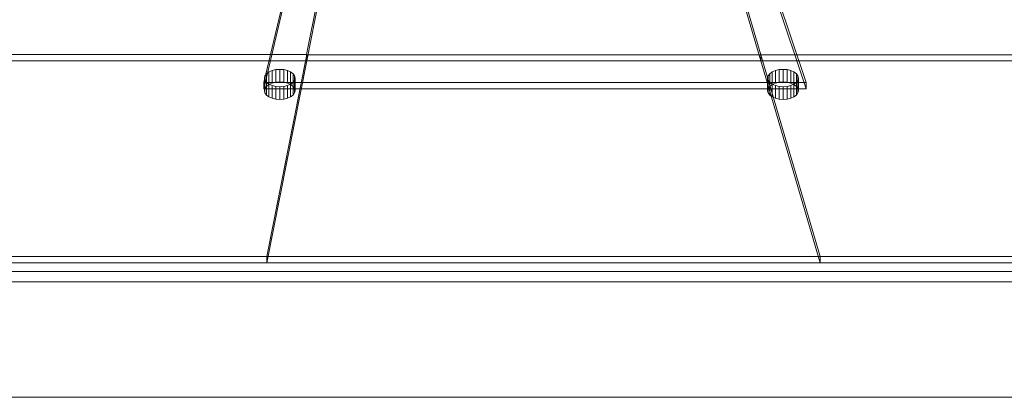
# Model space of a CAD drawing. Header units: millimetres. Extents: x -2233 to 61924, y -68080 to 6847.
# Tile 399 of 656: x 2802 to 3314, y -18670 to -18474. Entities that reach past the tile are written whole.
import ezdxf

# ---------------------------------------------------------------- set-up
doc = ezdxf.new("R2010")
doc.units = ezdxf.units.MM
doc.layers.add('superior_tolva', color=7, linetype='Continuous', lineweight=0)
doc.layers.add('superior_tolva-C01', color=7, linetype='Continuous', lineweight=0)

msp = doc.modelspace()

# ---------------------------------------------------------------- linework, layer by layer
at = {"layer": 'superior_tolva'}
for p, q in [((2634.2, -18600), (3514.2, -18600)), ((3474.2, -18600), (2674.2, -18600)), ((2674.2, -18604.636), (3474.2, -18604.636)), ((2634.2, -18610), (4614.2, -18610)), ((2634.2, -18670), (4614.2, -18670)), ((3514.2, -18670), (2634.2, -18670))]:
    msp.add_line(p, q, dxfattribs=at)
at = {"layer": 'superior_tolva-C01'}
for p, q in [((2928.542, -18506.25), (2964.29, -18356.25)), ((3160.795, -18356.25), (3210.89, -18506.25)), ((2964.29, -18359.546), (2928.542, -18509.546)), ((3210.89, -18509.546), (3160.795, -18359.546)), ((2950.854, -18491.689), (2976.028, -18364.189)), ((3149.972, -18364.332), (3187.342, -18491.832)), ((2976.105, -18367.5), (2950.931, -18495)), ((3187.425, -18495), (3150.056, -18367.5)), ((2740.637, -18491.689), (2950.854, -18491.689)), ((2950.931, -18491.704), (2740.714, -18491.704)), ((2740.714, -18495), (2950.931, -18495)), ((2930.2, -18596.704), (2950.931, -18491.704)), ((2950.931, -18491.757), (2930.2, -18596.757)), ((2950.931, -18495), (2930.2, -18600)), ((2950.931, -18495), (2950.854, -18491.689)), ((2950.931, -18495), (2950.931, -18491.704)), ((3187.425, -18491.757), (2950.931, -18491.757)), ((2950.931, -18495), (2950.931, -18491.757)), ((2950.931, -18495), (3187.425, -18495)), ((3187.342, -18491.832), (3397.559, -18491.832)), ((3187.342, -18491.832), (3187.425, -18495)), ((3218.2, -18596.757), (3187.425, -18491.757)), ((3187.425, -18495), (3187.425, -18491.757)), ((3397.642, -18491.822), (3187.425, -18491.822)), ((3187.425, -18491.822), (3218.2, -18596.822)), ((3187.425, -18495), (3187.425, -18491.822)), ((3187.425, -18495), (3218.2, -18600)), ((3187.425, -18495), (3397.642, -18495)), ((2932.901, -18499.995), (2931.244, -18500.715)), ((2934.83, -18499.542), (2932.901, -18499.995)), ((2932.901, -18499.995), (2932.901, -18506.586)), ((2936.901, -18499.387), (2934.83, -18499.542)), ((2934.83, -18499.542), (2934.83, -18506.133)), ((2938.971, -18499.542), (2936.901, -18499.387)), ((2936.901, -18499.387), (2936.901, -18505.979)), ((2940.901, -18499.995), (2938.971, -18499.542)), ((2938.971, -18499.542), (2938.971, -18506.133)), ((2942.558, -18500.715), (2940.901, -18499.995)), ((2940.901, -18499.995), (2940.901, -18506.586)), ((3194.928, -18499.995), (3193.271, -18500.715)), ((3196.857, -18499.542), (3194.928, -18499.995)), ((3194.928, -18499.995), (3194.928, -18506.586)), ((3198.928, -18499.387), (3196.857, -18499.542)), ((3196.857, -18499.542), (3196.857, -18506.133)), ((3200.998, -18499.542), (3198.928, -18499.387)), ((3198.928, -18499.387), (3198.928, -18505.979)), ((3202.928, -18499.995), (3200.998, -18499.542)), ((3200.998, -18499.542), (3200.998, -18506.133)), ((3204.585, -18500.715), (3202.928, -18499.995)), ((3202.928, -18499.995), (3202.928, -18506.586)), ((2929.173, -18502.747), (2928.901, -18503.921)), ((2928.901, -18503.921), (2929.173, -18505.094)), ((2928.901, -18510.512), (2928.901, -18503.921)), ((2929.973, -18501.654), (2929.173, -18502.747)), ((2929.173, -18502.747), (2929.173, -18509.339)), ((2929.173, -18505.094), (2929.973, -18506.187)), ((2929.173, -18505.094), (2929.173, -18511.686)), ((2931.244, -18500.715), (2929.973, -18501.654)), ((2929.973, -18501.654), (2929.973, -18508.246)), ((2931.244, -18500.715), (2931.244, -18507.307)), ((2943.829, -18501.654), (2942.558, -18500.715)), ((2942.558, -18500.715), (2942.558, -18507.307)), ((2944.628, -18502.747), (2943.829, -18501.654)), ((2943.829, -18501.654), (2943.829, -18508.246)), ((2943.829, -18506.187), (2944.628, -18505.094)), ((2944.901, -18503.921), (2944.628, -18502.747)), ((2944.628, -18502.747), (2944.628, -18509.339)), ((2944.628, -18505.094), (2944.901, -18503.921)), ((2944.628, -18505.094), (2944.628, -18511.686)), ((2944.901, -18503.921), (2944.901, -18510.512)), ((3191.2, -18502.747), (3190.928, -18503.921)), ((3190.928, -18503.921), (3191.2, -18505.094)), ((3190.928, -18510.512), (3190.928, -18503.921)), ((3192, -18501.654), (3191.2, -18502.747)), ((3191.2, -18502.747), (3191.2, -18509.339)), ((3191.2, -18505.094), (3192, -18506.187)), ((3191.2, -18505.094), (3191.2, -18511.686)), ((3193.271, -18500.715), (3192, -18501.654)), ((3192, -18501.654), (3192, -18508.246)), ((3193.271, -18500.715), (3193.271, -18507.307)), ((3205.856, -18501.654), (3204.585, -18500.715)), ((3204.585, -18500.715), (3204.585, -18507.307)), ((3206.655, -18502.747), (3205.856, -18501.654)), ((3205.856, -18501.654), (3205.856, -18508.246)), ((3205.856, -18506.187), (3206.655, -18505.094)), ((3206.928, -18503.921), (3206.655, -18502.747)), ((3206.655, -18502.747), (3206.655, -18509.339)), ((3206.655, -18505.094), (3206.928, -18503.921)), ((3206.655, -18505.094), (3206.655, -18511.686)), ((3206.928, -18503.921), (3206.928, -18510.512)), ((3210.89, -18506.25), (2928.542, -18506.25)), ((2928.542, -18509.546), (2928.542, -18506.25)), ((2928.542, -18509.546), (3210.89, -18509.546)), ((2928.901, -18510.512), (2929.173, -18509.339)), ((2929.173, -18511.686), (2928.901, -18510.512)), ((2929.173, -18509.339), (2929.973, -18508.246)), ((2929.973, -18506.187), (2931.244, -18507.126)), ((2929.973, -18506.187), (2929.973, -18512.779)), ((2929.973, -18508.246), (2931.244, -18507.307)), ((2931.244, -18507.307), (2932.901, -18506.586)), ((2931.244, -18507.126), (2932.901, -18507.847)), ((2931.244, -18507.126), (2931.244, -18513.718)), ((2932.901, -18506.586), (2934.83, -18506.133)), ((2932.901, -18507.847), (2934.83, -18508.3)), ((2932.901, -18507.847), (2932.901, -18514.438)), ((2934.83, -18506.133), (2936.901, -18505.979)), ((2934.83, -18508.3), (2936.901, -18508.454)), ((2934.83, -18508.3), (2934.83, -18514.891)), ((2936.901, -18505.979), (2938.971, -18506.133)), ((2936.901, -18508.454), (2938.971, -18508.3)), ((2936.901, -18508.454), (2936.901, -18515.046)), ((2938.971, -18506.133), (2940.901, -18506.586)), ((2938.971, -18508.3), (2940.901, -18507.847)), ((2938.971, -18508.3), (2938.971, -18514.891)), ((2940.901, -18506.586), (2942.558, -18507.307)), ((2940.901, -18507.847), (2942.558, -18507.126)), ((2940.901, -18507.847), (2940.901, -18514.438)), ((2942.558, -18507.126), (2943.829, -18506.187)), ((2942.558, -18507.126), (2942.558, -18513.718)), ((2942.558, -18507.307), (2943.829, -18508.246)), ((2943.829, -18506.187), (2943.829, -18512.779)), ((2943.829, -18508.246), (2944.628, -18509.339)), ((2944.628, -18509.339), (2944.901, -18510.512)), ((2944.901, -18510.512), (2944.628, -18511.686)), ((3190.928, -18510.512), (3191.2, -18509.339)), ((3191.2, -18511.686), (3190.928, -18510.512)), ((3191.2, -18509.339), (3192, -18508.246)), ((3192, -18506.187), (3193.271, -18507.126)), ((3192, -18506.187), (3192, -18512.779)), ((3192, -18508.246), (3193.271, -18507.307)), ((3193.271, -18507.307), (3194.928, -18506.586)), ((3193.271, -18507.126), (3194.928, -18507.847)), ((3193.271, -18507.126), (3193.271, -18513.718)), ((3194.928, -18506.586), (3196.857, -18506.133)), ((3194.928, -18507.847), (3196.857, -18508.3)), ((3194.928, -18507.847), (3194.928, -18514.438)), ((3196.857, -18506.133), (3198.928, -18505.979)), ((3196.857, -18508.3), (3198.928, -18508.454)), ((3196.857, -18508.3), (3196.857, -18514.891)), ((3198.928, -18505.979), (3200.998, -18506.133)), ((3198.928, -18508.454), (3200.998, -18508.3)), ((3198.928, -18508.454), (3198.928, -18515.046)), ((3200.998, -18506.133), (3202.928, -18506.586)), ((3200.998, -18508.3), (3202.928, -18507.847)), ((3200.998, -18508.3), (3200.998, -18514.891)), ((3202.928, -18506.586), (3204.585, -18507.307)), ((3202.928, -18507.847), (3204.585, -18507.126)), ((3202.928, -18507.847), (3202.928, -18514.438)), ((3204.585, -18507.126), (3205.856, -18506.187)), ((3204.585, -18507.126), (3204.585, -18513.718)), ((3204.585, -18507.307), (3205.856, -18508.246)), ((3205.856, -18506.187), (3205.856, -18512.779)), ((3205.856, -18508.246), (3206.655, -18509.339)), ((3206.655, -18509.339), (3206.928, -18510.512)), ((3206.928, -18510.512), (3206.655, -18511.686)), ((3210.89, -18506.25), (3210.89, -18509.546)), ((2929.973, -18512.779), (2929.173, -18511.686)), ((2931.244, -18513.718), (2929.973, -18512.779)), ((2932.901, -18514.438), (2931.244, -18513.718)), ((2934.83, -18514.891), (2932.901, -18514.438)), ((2936.901, -18515.046), (2934.83, -18514.891)), ((2938.971, -18514.891), (2936.901, -18515.046)), ((2940.901, -18514.438), (2938.971, -18514.891)), ((2942.558, -18513.718), (2940.901, -18514.438)), ((2943.829, -18512.779), (2942.558, -18513.718)), ((2944.628, -18511.686), (2943.829, -18512.779)), ((3192, -18512.779), (3191.2, -18511.686)), ((3193.271, -18513.718), (3192, -18512.779)), ((3194.928, -18514.438), (3193.271, -18513.718)), ((3196.857, -18514.891), (3194.928, -18514.438)), ((3198.928, -18515.046), (3196.857, -18514.891)), ((3200.998, -18514.891), (3198.928, -18515.046)), ((3202.928, -18514.438), (3200.998, -18514.891)), ((3204.585, -18513.718), (3202.928, -18514.438)), ((3205.856, -18512.779), (3204.585, -18513.718)), ((3206.655, -18511.686), (3205.856, -18512.779)), ((2674.2, -18596.704), (2930.2, -18596.704)), ((2930.2, -18600), (2930.2, -18596.704)), ((2930.2, -18596.757), (3218.2, -18596.757)), ((2930.2, -18596.757), (2930.2, -18600)), ((3218.2, -18600), (3218.2, -18596.757)), ((3218.2, -18596.822), (3474.2, -18596.822)), ((3218.2, -18596.822), (3218.2, -18600)), ((2930.2, -18600), (2674.2, -18600)), ((3218.2, -18600), (2930.2, -18600)), ((3474.2, -18600), (3218.2, -18600))]:
    msp.add_line(p, q, dxfattribs=at)

doc.saveas('drawing.dxf')
